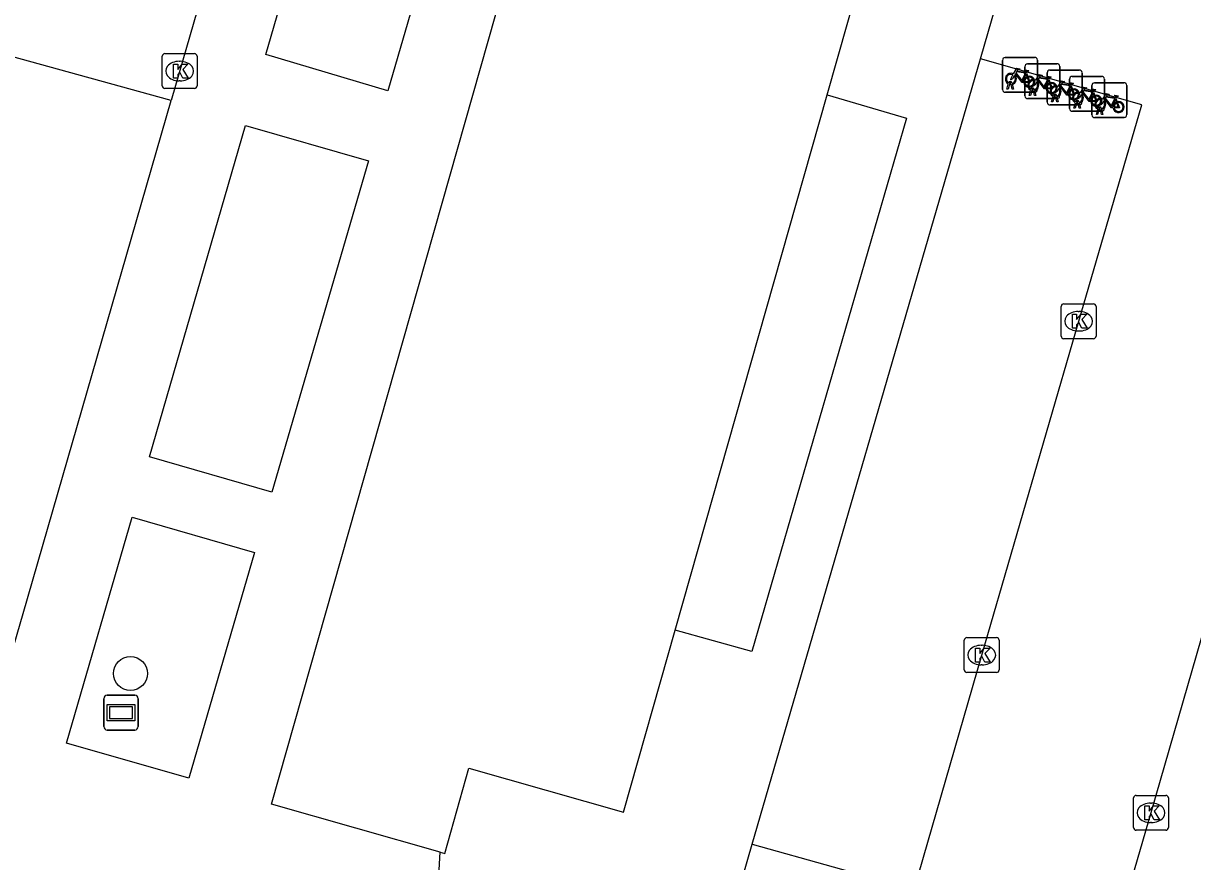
# Model space of a CAD drawing. Extents: x 159822 to 160765, y 380693 to 381634.
# Drawn here: x 160432.95 to 160466.52, y 381221.72 to 381245.78 of the extents above; entities that cross this region are included whole.
import ezdxf

# ---------------------------------------------------------------- set-up
doc = ezdxf.new("R2010")
doc.units = 0
for name, color, linetype in [('IMGEO_Boom', 7, 'Continuous'), ('IMGEO_Fietsenrek', 7, 'Continuous'), ('IMGEO_Kolk', 7, 'Continuous'), ('IMGEO_Pand', 7, 'Continuous'), ('IMGEO_Rijbaan_lokaal_open', 7, 'Continuous'), ('IMGEO_Straatnaambord', 7, 'Continuous'), ('IMGEO_Voetpad_open', 7, 'Continuous')]:
    doc.layers.add(name, color=color, linetype=linetype)

msp = doc.modelspace()

# ---------------------------------------------------------------- linework, layer by layer
at = {"layer": 'IMGEO_Boom'}
msp.add_circle((160436.022, 381227.117), 0.489, dxfattribs=at)
at = {"layer": 'IMGEO_Fietsenrek'}
for p, q in [((160461.061, 381243.88), (160461.061, 381244.721)), ((160461.061, 381244.721), (160461.061, 381243.88)), ((160461.136, 381244.805), (160461.977, 381244.805)), ((160461.977, 381244.805), (160461.136, 381244.805)), ((160461.777, 381244.623), (160462.618, 381244.623)), ((160462.618, 381244.623), (160461.777, 381244.623)), ((160462.061, 381244.73), (160462.061, 381243.889)), ((160462.061, 381243.889), (160462.061, 381244.73)), ((160461.702, 381243.698), (160461.702, 381244.539)), ((160461.702, 381244.539), (160461.702, 381243.698)), ((160461.748, 381244.354), (160461.784, 381244.259)), ((160462.344, 381243.517), (160462.344, 381244.358)), ((160462.344, 381244.358), (160462.344, 381243.517)), ((160462.419, 381244.442), (160463.26, 381244.442)), ((160463.26, 381244.442), (160462.419, 381244.442)), ((160462.702, 381244.548), (160462.702, 381243.707)), ((160462.702, 381243.707), (160462.702, 381244.548)), ((160463.344, 381244.367), (160463.344, 381243.526)), ((160463.344, 381243.526), (160463.344, 381244.367)), ((160461.188, 381243.889), (160461.227, 381244.049)), ((160461.257, 381244.037), (160461.222, 381243.889)), ((160461.299, 381244.061), (160461.298, 381244.065)), ((160461.34, 381243.889), (160461.306, 381244.031)), ((160461.33, 381244.072), (160461.331, 381244.065)), ((160461.338, 381244.035), (160461.373, 381243.889)), ((160462.389, 381244.172), (160462.425, 381244.077)), ((160462.985, 381243.335), (160462.985, 381244.176)), ((160462.985, 381244.176), (160462.985, 381243.335)), ((160463.031, 381243.991), (160463.067, 381243.896)), ((160463.06, 381244.26), (160463.901, 381244.26)), ((160463.901, 381244.26), (160463.06, 381244.26)), ((160463.627, 381243.153), (160463.627, 381243.994)), ((160463.627, 381243.994), (160463.627, 381243.153)), ((160463.702, 381244.078), (160464.543, 381244.078)), ((160464.543, 381244.078), (160463.702, 381244.078)), ((160463.985, 381244.185), (160463.985, 381243.344)), ((160463.985, 381243.344), (160463.985, 381244.185)), ((160464.627, 381244.003), (160464.627, 381243.162)), ((160464.627, 381243.162), (160464.627, 381244.003)), ((160461.986, 381243.805), (160461.145, 381243.805)), ((160461.145, 381243.805), (160461.986, 381243.805)), ((160461.222, 381243.889), (160461.188, 381243.889)), ((160461.373, 381243.889), (160461.34, 381243.889)), ((160462.627, 381243.623), (160461.786, 381243.623)), ((160461.786, 381243.623), (160462.627, 381243.623)), ((160461.829, 381243.707), (160461.868, 381243.867)), ((160461.863, 381243.707), (160461.829, 381243.707)), ((160461.898, 381243.855), (160461.863, 381243.707)), ((160461.94, 381243.879), (160461.939, 381243.883)), ((160461.981, 381243.707), (160461.947, 381243.849)), ((160461.971, 381243.89), (160461.972, 381243.883)), ((160461.979, 381243.853), (160462.014, 381243.707)), ((160462.014, 381243.707), (160461.981, 381243.707)), ((160462.471, 381243.526), (160462.51, 381243.686)), ((160462.54, 381243.674), (160462.505, 381243.526)), ((160462.582, 381243.698), (160462.581, 381243.702)), ((160462.623, 381243.526), (160462.589, 381243.668)), ((160462.613, 381243.709), (160462.614, 381243.702)), ((160462.621, 381243.672), (160462.656, 381243.526)), ((160463.672, 381243.809), (160463.708, 381243.714)), ((160464.314, 381243.627), (160464.35, 381243.532)), ((160463.269, 381243.442), (160462.428, 381243.442)), ((160462.428, 381243.442), (160463.269, 381243.442)), ((160462.505, 381243.526), (160462.471, 381243.526)), ((160462.656, 381243.526), (160462.623, 381243.526)), ((160463.112, 381243.344), (160463.151, 381243.504)), ((160463.146, 381243.344), (160463.112, 381243.344)), ((160463.181, 381243.492), (160463.146, 381243.344)), ((160463.223, 381243.516), (160463.222, 381243.52)), ((160463.264, 381243.344), (160463.23, 381243.486)), ((160463.254, 381243.527), (160463.255, 381243.52)), ((160463.262, 381243.49), (160463.297, 381243.344)), ((160463.297, 381243.344), (160463.264, 381243.344)), ((160463.754, 381243.162), (160463.793, 381243.322)), ((160463.823, 381243.31), (160463.788, 381243.162)), ((160463.865, 381243.334), (160463.864, 381243.338)), ((160463.906, 381243.162), (160463.872, 381243.304)), ((160463.896, 381243.345), (160463.897, 381243.338)), ((160463.904, 381243.308), (160463.939, 381243.162)), ((160463.91, 381243.26), (160463.069, 381243.26)), ((160463.069, 381243.26), (160463.91, 381243.26)), ((160464.552, 381243.078), (160463.711, 381243.078)), ((160463.711, 381243.078), (160464.552, 381243.078)), ((160463.788, 381243.162), (160463.754, 381243.162)), ((160463.939, 381243.162), (160463.906, 381243.162))]:
    msp.add_line(p, q, dxfattribs=at)
for points in [[(160461.395, 381244.279), (160461.343, 381244.189), (160461.303, 381244.164), (160461.304, 381244.211), (160461.359, 381244.305)], [(160461.374, 381244.331), (160461.469, 381244.495), (160461.555, 381244.481), (160461.557, 381244.472), (160461.501, 381244.461), (160461.474, 381244.416), (160461.73, 381244.375)], [(160461.67, 381244.087), (160461.62, 381244.087), (160461.429, 381244.338), (160461.41, 381244.306)], [(160461.717, 381244.35), (160461.46, 381244.391), (160461.443, 381244.362), (160461.61, 381244.142), (160461.717, 381244.35)], [(160461.765, 381244.252), (160461.735, 381244.329), (160461.626, 381244.111), (160461.669, 381244.111)], [(160461.73, 381244.375), (160461.755, 381244.424), (160461.749, 381244.428), (160461.726, 381244.432), (160461.714, 381244.439), (160461.713, 381244.442), (160461.715, 381244.447), (160461.81, 381244.432), (160461.812, 381244.422), (160461.802, 381244.409), (160461.79, 381244.403), (160461.776, 381244.409), (160461.748, 381244.354)], [(160462.015, 381244.149), (160462.11, 381244.313), (160462.196, 381244.299), (160462.198, 381244.29), (160462.142, 381244.279), (160462.115, 381244.234), (160462.371, 381244.193)], [(160461.699, 381244.111), (160461.819, 381244.11), (160461.775, 381244.224)], [(160461.795, 381244.231), (160461.85, 381244.086), (160461.7, 381244.086)], [(160462.036, 381244.097), (160461.984, 381244.007), (160461.944, 381243.982), (160461.945, 381244.029), (160462, 381244.123)], [(160462.311, 381243.905), (160462.261, 381243.905), (160462.07, 381244.156), (160462.051, 381244.124)], [(160462.358, 381244.168), (160462.101, 381244.209), (160462.084, 381244.18), (160462.251, 381243.96), (160462.358, 381244.168)], [(160462.406, 381244.07), (160462.376, 381244.147), (160462.267, 381243.929), (160462.31, 381243.929)], [(160462.34, 381243.929), (160462.46, 381243.928), (160462.416, 381244.042)], [(160462.436, 381244.049), (160462.491, 381243.904), (160462.341, 381243.904)], [(160462.371, 381244.193), (160462.396, 381244.242), (160462.39, 381244.246), (160462.367, 381244.25), (160462.355, 381244.257), (160462.354, 381244.26), (160462.356, 381244.265), (160462.451, 381244.25), (160462.453, 381244.24), (160462.443, 381244.227), (160462.431, 381244.221), (160462.417, 381244.227), (160462.389, 381244.172)], [(160462.678, 381243.916), (160462.626, 381243.826), (160462.586, 381243.801), (160462.587, 381243.848), (160462.642, 381243.942)], [(160462.657, 381243.968), (160462.752, 381244.132), (160462.838, 381244.118), (160462.84, 381244.109), (160462.784, 381244.098), (160462.757, 381244.053), (160463.013, 381244.012)], [(160462.953, 381243.724), (160462.903, 381243.724), (160462.712, 381243.975), (160462.693, 381243.943)], [(160463, 381243.987), (160462.743, 381244.028), (160462.726, 381243.999), (160462.893, 381243.779), (160463, 381243.987)], [(160463.048, 381243.889), (160463.018, 381243.966), (160462.909, 381243.748), (160462.952, 381243.748)], [(160463.013, 381244.012), (160463.038, 381244.061), (160463.032, 381244.065), (160463.009, 381244.069), (160462.997, 381244.076), (160462.996, 381244.079), (160462.998, 381244.084), (160463.093, 381244.069), (160463.095, 381244.059), (160463.085, 381244.046), (160463.073, 381244.04), (160463.059, 381244.046), (160463.031, 381243.991)], [(160463.298, 381243.786), (160463.393, 381243.95), (160463.479, 381243.936), (160463.481, 381243.927), (160463.425, 381243.916), (160463.398, 381243.871), (160463.654, 381243.83)], [(160462.982, 381243.748), (160463.102, 381243.747), (160463.058, 381243.861)], [(160463.078, 381243.868), (160463.133, 381243.723), (160462.983, 381243.723)], [(160463.319, 381243.734), (160463.267, 381243.644), (160463.227, 381243.619), (160463.228, 381243.666), (160463.283, 381243.76)], [(160463.594, 381243.542), (160463.544, 381243.542), (160463.353, 381243.793), (160463.334, 381243.761)], [(160463.641, 381243.805), (160463.384, 381243.846), (160463.367, 381243.817), (160463.534, 381243.597), (160463.641, 381243.805)], [(160463.689, 381243.707), (160463.659, 381243.784), (160463.55, 381243.566), (160463.593, 381243.566)], [(160463.623, 381243.566), (160463.743, 381243.565), (160463.699, 381243.679)], [(160463.719, 381243.686), (160463.774, 381243.541), (160463.624, 381243.541)], [(160463.654, 381243.83), (160463.679, 381243.879), (160463.673, 381243.883), (160463.65, 381243.887), (160463.638, 381243.894), (160463.637, 381243.897), (160463.639, 381243.902), (160463.734, 381243.887), (160463.736, 381243.877), (160463.726, 381243.864), (160463.714, 381243.858), (160463.7, 381243.864), (160463.672, 381243.809)], [(160463.94, 381243.604), (160464.035, 381243.768), (160464.121, 381243.754), (160464.123, 381243.745), (160464.067, 381243.734), (160464.04, 381243.689), (160464.296, 381243.648)], [(160464.236, 381243.36), (160464.186, 381243.36), (160463.995, 381243.611), (160463.976, 381243.579)], [(160464.283, 381243.623), (160464.026, 381243.664), (160464.009, 381243.635), (160464.176, 381243.415), (160464.283, 381243.623)], [(160464.331, 381243.525), (160464.301, 381243.602), (160464.192, 381243.384), (160464.235, 381243.384)], [(160464.296, 381243.648), (160464.321, 381243.697), (160464.315, 381243.701), (160464.292, 381243.705), (160464.28, 381243.712), (160464.279, 381243.715), (160464.281, 381243.72), (160464.376, 381243.705), (160464.378, 381243.695), (160464.368, 381243.682), (160464.356, 381243.676), (160464.342, 381243.682), (160464.314, 381243.627)], [(160463.961, 381243.552), (160463.909, 381243.462), (160463.869, 381243.437), (160463.87, 381243.484), (160463.925, 381243.578)], [(160464.265, 381243.384), (160464.385, 381243.383), (160464.341, 381243.497)], [(160464.361, 381243.504), (160464.416, 381243.359), (160464.266, 381243.359)]]:
    msp.add_lwpolyline(points, dxfattribs=at)
for centre, radius, start, end in [((160461.139, 381244.727), 0.0779, 92.4484, 184.2845), ((160461.139, 381244.727), 0.0779, 92.4484, 184.2845), ((160461.78, 381244.545), 0.0779, 92.4484, 184.2845), ((160461.78, 381244.545), 0.0779, 92.4484, 184.2845), ((160461.983, 381244.727), 0.0779, 2.4484, 94.2845), ((160461.983, 381244.727), 0.0779, 2.4484, 94.2845), ((160462.624, 381244.545), 0.0779, 2.4484, 94.2845), ((160462.624, 381244.545), 0.0779, 2.4484, 94.2845), ((160461.301, 381244.19), 0.159, 62.6766, 242.1369), ((160461.301, 381244.19), 0.129, 63.3192, 238.903), ((160461.301, 381244.19), 0.129, 283.6043, 43.4302), ((160461.301, 381244.19), 0.159, 283.5766, 46.6042), ((160462.422, 381244.364), 0.0779, 92.4484, 184.2845), ((160462.422, 381244.364), 0.0779, 92.4484, 184.2845), ((160463.266, 381244.364), 0.0779, 2.4484, 94.2845), ((160463.266, 381244.364), 0.0779, 2.4484, 94.2845), ((160461.281, 381244.061), 0.0499, 12.8025, 158.6934), ((160461.301, 381244.19), 0.159, 253.9967, 271.7867), ((160461.281, 381244.061), 0.0174, 12.8025, 163.4502), ((160461.301, 381244.19), 0.129, 253.415, 269.0204), ((160461.828, 381244.106), 0.159, 113.3408, 178.3217), ((160461.828, 381244.106), 0.159, 187.0065, 105.7708), ((160461.828, 381244.106), 0.129, 113.923, 177.9556), ((160461.828, 381244.106), 0.129, 188.6715, 104.5883), ((160461.942, 381244.008), 0.159, 62.6766, 242.1369), ((160461.942, 381244.008), 0.129, 63.3192, 238.903), ((160461.942, 381244.008), 0.129, 283.6043, 43.4302), ((160461.942, 381244.008), 0.159, 283.5766, 46.6042), ((160462.469, 381243.924), 0.159, 113.3408, 178.3217), ((160462.469, 381243.924), 0.159, 187.0065, 105.7708), ((160462.469, 381243.924), 0.129, 113.923, 177.9556), ((160462.469, 381243.924), 0.129, 188.6715, 104.5883), ((160462.584, 381243.827), 0.159, 62.6766, 242.1369), ((160462.584, 381243.827), 0.129, 63.3192, 238.903), ((160462.584, 381243.827), 0.159, 283.5766, 46.6042), ((160463.063, 381244.182), 0.0779, 92.4484, 184.2845), ((160463.063, 381244.182), 0.0779, 92.4484, 184.2845), ((160463.705, 381244), 0.0779, 92.4484, 184.2845), ((160463.705, 381244), 0.0779, 92.4484, 184.2845), ((160463.907, 381244.182), 0.0779, 2.4484, 94.2845), ((160463.907, 381244.182), 0.0779, 2.4484, 94.2845), ((160464.549, 381244), 0.0779, 2.4484, 94.2845), ((160464.549, 381244), 0.0779, 2.4484, 94.2845), ((160461.139, 381243.883), 0.0779, 182.4484, 274.2845), ((160461.139, 381243.883), 0.0779, 182.4484, 274.2845), ((160461.78, 381243.701), 0.0779, 182.4484, 274.2845), ((160461.78, 381243.701), 0.0779, 182.4484, 274.2845), ((160461.922, 381243.879), 0.0499, 12.8025, 158.6934), ((160461.942, 381244.008), 0.159, 253.9967, 271.7867), ((160461.922, 381243.879), 0.0174, 12.8025, 163.4502), ((160461.942, 381244.008), 0.129, 253.415, 269.0204), ((160461.983, 381243.883), 0.0779, 272.4484, 4.2845), ((160461.983, 381243.883), 0.0779, 272.4484, 4.2845), ((160462.564, 381243.698), 0.0499, 12.8025, 158.6934), ((160462.584, 381243.827), 0.159, 253.9967, 271.7867), ((160462.564, 381243.698), 0.0174, 12.8025, 163.4502), ((160462.584, 381243.827), 0.129, 253.415, 269.0204), ((160462.584, 381243.827), 0.129, 283.6043, 43.4302), ((160462.624, 381243.701), 0.0779, 272.4484, 4.2845), ((160462.624, 381243.701), 0.0779, 272.4484, 4.2845), ((160463.111, 381243.743), 0.159, 113.3408, 178.3217), ((160463.111, 381243.743), 0.159, 187.0065, 105.7708), ((160463.111, 381243.743), 0.129, 113.923, 177.9556), ((160463.111, 381243.743), 0.129, 188.6715, 104.5883), ((160463.225, 381243.645), 0.159, 62.6766, 242.1369), ((160463.225, 381243.645), 0.129, 63.3192, 238.903), ((160463.225, 381243.645), 0.129, 283.6043, 43.4302), ((160463.225, 381243.645), 0.159, 283.5766, 46.6042), ((160463.752, 381243.561), 0.159, 113.3408, 178.3217), ((160463.752, 381243.561), 0.159, 187.0065, 105.7708), ((160463.752, 381243.561), 0.129, 113.923, 177.9556), ((160463.752, 381243.561), 0.129, 188.6715, 104.5883), ((160463.867, 381243.463), 0.159, 62.6766, 242.1369), ((160462.422, 381243.52), 0.0779, 182.4484, 274.2845), ((160462.422, 381243.52), 0.0779, 182.4484, 274.2845), ((160463.063, 381243.338), 0.0779, 182.4484, 274.2845), ((160463.063, 381243.338), 0.0779, 182.4484, 274.2845), ((160463.205, 381243.516), 0.0499, 12.8025, 158.6934), ((160463.225, 381243.645), 0.159, 253.9967, 271.7867), ((160463.205, 381243.516), 0.0174, 12.8025, 163.4502), ((160463.225, 381243.645), 0.129, 253.415, 269.0204), ((160463.266, 381243.52), 0.0779, 272.4484, 4.2845), ((160463.266, 381243.52), 0.0779, 272.4484, 4.2845), ((160463.867, 381243.463), 0.129, 63.3192, 238.903), ((160463.847, 381243.334), 0.0499, 12.8025, 158.6934), ((160463.867, 381243.463), 0.159, 253.9967, 271.7867), ((160463.847, 381243.334), 0.0174, 12.8025, 163.4502), ((160463.867, 381243.463), 0.129, 253.415, 269.0204), ((160463.867, 381243.463), 0.129, 283.6043, 43.4302), ((160463.867, 381243.463), 0.159, 283.5766, 46.6042), ((160463.907, 381243.338), 0.0779, 272.4484, 4.2845), ((160463.907, 381243.338), 0.0779, 272.4484, 4.2845), ((160464.394, 381243.379), 0.159, 113.3408, 178.3217), ((160464.394, 381243.379), 0.159, 187.0065, 105.7708), ((160464.394, 381243.379), 0.129, 113.923, 177.9556), ((160464.394, 381243.379), 0.129, 188.6715, 104.5883), ((160463.705, 381243.156), 0.0779, 182.4484, 274.2845), ((160463.705, 381243.156), 0.0779, 182.4484, 274.2845), ((160464.549, 381243.156), 0.0779, 272.4484, 4.2845), ((160464.549, 381243.156), 0.0779, 272.4484, 4.2845)]:
    msp.add_arc(centre, radius, start, end, dxfattribs=at)
at = {"layer": 'IMGEO_Kolk'}
for p, q in [((160436.934, 381243.987), (160436.934, 381244.839)), ((160437.009, 381244.913), (160437.861, 381244.913)), ((160437.422, 381244.693), (160437.447, 381244.693)), ((160437.935, 381244.839), (160437.935, 381243.987)), ((160437.445, 381244.133), (160437.42, 381244.133)), ((160437.861, 381243.913), (160437.009, 381243.913)), ((160462.745, 381236.804), (160462.745, 381237.656)), ((160462.82, 381237.73), (160463.672, 381237.73)), ((160463.746, 381237.656), (160463.746, 381236.804)), ((160463.233, 381237.51), (160463.258, 381237.51)), ((160463.256, 381236.95), (160463.231, 381236.95)), ((160463.672, 381236.73), (160462.82, 381236.73)), ((160459.963, 381227.22), (160459.963, 381228.072)), ((160460.038, 381228.146), (160460.89, 381228.146)), ((160460.451, 381227.926), (160460.476, 381227.926)), ((160460.964, 381228.072), (160460.964, 381227.22)), ((160460.474, 381227.366), (160460.449, 381227.366)), ((160460.89, 381227.146), (160460.038, 381227.146)), ((160464.822, 381222.691), (160464.822, 381223.543)), ((160464.897, 381223.617), (160465.749, 381223.617)), ((160465.823, 381223.543), (160465.823, 381222.691)), ((160465.31, 381223.397), (160465.335, 381223.397)), ((160465.333, 381222.837), (160465.308, 381222.837)), ((160465.749, 381222.617), (160464.897, 381222.617))]:
    msp.add_line(p, q, dxfattribs=at)
for points in [[(160436.934, 381243.987), (160436.934, 381244.839)], [(160437.009, 381244.913), (160437.861, 381244.913)], [(160437.255, 381244.613), (160437.378, 381244.613), (160437.378, 381244.462), (160437.508, 381244.613), (160437.672, 381244.613), (160437.526, 381244.462), (160437.679, 381244.213), (160437.527, 381244.213), (160437.442, 381244.377), (160437.378, 381244.31), (160437.378, 381244.213), (160437.255, 381244.213), (160437.255, 381244.613)], [(160437.935, 381244.839), (160437.935, 381243.987)], [(160437.861, 381243.913), (160437.009, 381243.913)], [(160462.745, 381236.804), (160462.745, 381237.656)], [(160462.82, 381237.73), (160463.672, 381237.73)], [(160463.746, 381237.656), (160463.746, 381236.804)], [(160463.066, 381237.43), (160463.189, 381237.43), (160463.189, 381237.279), (160463.319, 381237.43), (160463.483, 381237.43), (160463.337, 381237.279), (160463.49, 381237.03), (160463.338, 381237.03), (160463.253, 381237.194), (160463.189, 381237.127), (160463.189, 381237.03), (160463.066, 381237.03), (160463.066, 381237.43)], [(160463.672, 381236.73), (160462.82, 381236.73)], [(160459.963, 381227.22), (160459.963, 381228.072)], [(160460.038, 381228.146), (160460.89, 381228.146)], [(160460.284, 381227.846), (160460.407, 381227.846), (160460.407, 381227.695), (160460.537, 381227.846), (160460.701, 381227.846), (160460.555, 381227.695), (160460.708, 381227.446), (160460.556, 381227.446), (160460.471, 381227.61), (160460.407, 381227.543), (160460.407, 381227.446), (160460.284, 381227.446), (160460.284, 381227.846)], [(160460.964, 381228.072), (160460.964, 381227.22)], [(160460.89, 381227.146), (160460.038, 381227.146)], [(160464.822, 381222.691), (160464.822, 381223.543)], [(160464.897, 381223.617), (160465.749, 381223.617)], [(160465.823, 381223.543), (160465.823, 381222.691)], [(160465.143, 381223.317), (160465.266, 381223.317), (160465.266, 381223.166), (160465.396, 381223.317), (160465.56, 381223.317), (160465.414, 381223.166), (160465.567, 381222.917), (160465.415, 381222.917), (160465.33, 381223.081), (160465.266, 381223.014), (160465.266, 381222.917), (160465.143, 381222.917), (160465.143, 381223.317)], [(160465.749, 381222.617), (160464.897, 381222.617)]]:
    msp.add_lwpolyline(points, dxfattribs=at)
for centre, start, end in [((160437.011, 381244.837), 91.552, 178.448), ((160437.011, 381244.837), 91.552, 178.448), ((160437.859, 381244.837), 1.552, 88.448), ((160437.859, 381244.837), 1.552, 88.448), ((160437.011, 381243.989), 181.552, 268.448), ((160437.011, 381243.989), 181.552, 268.448), ((160437.859, 381243.989), 271.552, 358.448), ((160437.859, 381243.989), 271.552, 358.448), ((160462.822, 381237.654), 91.552, 178.448), ((160462.822, 381237.654), 91.552, 178.448), ((160463.67, 381237.654), 1.552, 88.448), ((160463.67, 381237.654), 1.552, 88.448), ((160462.822, 381236.806), 181.552, 268.448), ((160462.822, 381236.806), 181.552, 268.448), ((160463.67, 381236.806), 271.552, 358.448), ((160463.67, 381236.806), 271.552, 358.448), ((160460.04, 381228.07), 91.552, 178.448), ((160460.04, 381228.07), 91.552, 178.448), ((160460.888, 381228.07), 1.552, 88.448), ((160460.888, 381228.07), 1.552, 88.448), ((160460.04, 381227.222), 181.552, 268.448), ((160460.04, 381227.222), 181.552, 268.448), ((160460.888, 381227.222), 271.552, 358.448), ((160460.888, 381227.222), 271.552, 358.448), ((160464.899, 381223.541), 91.552, 178.448), ((160464.899, 381223.541), 91.552, 178.448), ((160465.747, 381223.541), 1.552, 88.448), ((160465.747, 381223.541), 1.552, 88.448), ((160464.899, 381222.693), 181.552, 268.448), ((160464.899, 381222.693), 181.552, 268.448), ((160465.747, 381222.693), 271.552, 358.448), ((160465.747, 381222.693), 271.552, 358.448)]:
    msp.add_arc(centre, 0.0765, start, end, dxfattribs=at)
for centre, major_axis, ratio, start_param, end_param in [((160437.421, 381244.413), (-0.387, 0.002), 0.722429, 4.712389, 7.853982), ((160437.446, 381244.413), (-0.39, 0.002), 0.717154, 1.570796, 4.712389), ((160463.232, 381237.23), (-0.387, 0.002), 0.722429, 4.712389, 7.853982), ((160463.257, 381237.23), (-0.39, 0.002), 0.717154, 1.570796, 4.712389), ((160460.45, 381227.646), (-0.387, 0.002), 0.722429, 4.712389, 7.853982), ((160460.475, 381227.646), (-0.39, 0.002), 0.717154, 1.570796, 4.712389), ((160465.309, 381223.117), (-0.387, 0.002), 0.722429, 4.712389, 7.853982), ((160465.334, 381223.117), (-0.39, 0.002), 0.717154, 1.570796, 4.712389)]:
    msp.add_ellipse(centre, major_axis=major_axis, ratio=ratio, start_param=start_param, end_param=end_param, dxfattribs=at)
at = {"layer": 'IMGEO_Pand'}
for points in [[(160444.916, 381221.989), (160440.069, 381223.366), (160447.635, 381250), (160449.458, 381256.417), (160453.038, 381255.4), (160453.419, 381256.74), (160453.175, 381256.809), (160453.299, 381257.246), (160453.794, 381257.106), (160458.447, 381260.445), (160458.451, 381260.875), (160458.834, 381260.872), (160458.83, 381260.643), (160460.198, 381260.62), (160460.254, 381263.945)], [(160456.025, 381243.734), (160457.805, 381250), (160458.87, 381253.747), (160458.403, 381253.88), (160460.112, 381255.107), (160460.102, 381254.549), (160474.702, 381254.304)], [(160451.658, 381228.364), (160456.025, 381243.734)], [(160444.916, 381221.989), (160445.046, 381221.952), (160445.74, 381224.398), (160450.174, 381223.139), (160451.658, 381228.364)]]:
    msp.add_lwpolyline(points, dxfattribs=at)
at = {"layer": 'IMGEO_Rijbaan_lokaal_open'}
for points in [[(160460.424, 381244.76), (160461.942, 381250), (160462.114, 381250.595), (160473.201, 381250.366)], [(160473.201, 381250.366), (160473.094, 381250), (160471.066, 381243.038), (160468.212, 381233.126), (160465.321, 381223.117), (160462.228, 381212.481)], [(160437.943, 381246.184), (160437.189, 381243.571)], [(160437.189, 381243.571), (160430.481, 381245.413)], [(160453.869, 381222.217), (160458.522, 381220.911), (160460.466, 381227.645), (160463.247, 381237.23), (160465.059, 381243.446), (160460.424, 381244.76)], [(160431.938, 381225.406), (160432.026, 381225.71), (160432.938, 381228.843), (160437.189, 381243.571)], [(160462.228, 381212.481), (160451.119, 381212.67), (160453.869, 381222.217)]]:
    msp.add_lwpolyline(points, dxfattribs=at)
msp.add_arc((160436.986, 381224.104), 5.213, 165.5334, 266.3494, dxfattribs=at)
at = {"layer": 'IMGEO_Straatnaambord'}
for p, q in [((160435.356, 381226.494), (160436.146, 381226.494)), ((160436.146, 381226.494), (160435.356, 381226.494)), ((160435.256, 381225.594), (160435.256, 381226.394)), ((160435.256, 381226.394), (160435.256, 381225.594)), ((160436.246, 381226.394), (160436.246, 381225.594)), ((160436.246, 381225.594), (160436.246, 381226.394)), ((160436.146, 381225.494), (160435.356, 381225.494)), ((160435.356, 381225.494), (160436.146, 381225.494))]:
    msp.add_line(p, q, dxfattribs=at)
for points in [[(160435.357, 381226.226), (160436.145, 381226.226), (160436.145, 381225.762), (160435.357, 381225.762), (160435.357, 381226.226)], [(160435.422, 381226.161), (160435.422, 381225.827), (160436.08, 381225.827), (160436.08, 381226.161), (160435.422, 381226.161)]]:
    msp.add_lwpolyline(points, dxfattribs=at)
for centre, start, end in [((160435.356, 381226.394), 90, 180), ((160435.356, 381226.394), 90, 180), ((160436.146, 381226.394), 0, 90), ((160436.146, 381226.394), 360, 90), ((160435.356, 381225.594), 180, 270), ((160435.356, 381225.594), 180, 270), ((160436.146, 381225.594), 270, 0), ((160436.146, 381225.594), 270, 0)]:
    msp.add_arc(centre, 0.1, start, end, dxfattribs=at)
at = {"layer": 'IMGEO_Voetpad_open'}
for points in [[(160443.415, 381243.848), (160439.91, 381244.889), (160441.39, 381250), (160441.995, 381252.09), (160445.508, 381251.062), (160445.2, 381250), (160443.415, 381243.848)], [(160453.869, 381222.217), (160460.424, 381244.76)], [(160456.025, 381243.734), (160458.3, 381243.057), (160453.861, 381227.745), (160451.658, 381228.364)], [(160440.085, 381232.322), (160436.573, 381233.337), (160439.327, 381242.854), (160442.855, 381241.833), (160440.085, 381232.322)], [(160437.696, 381224.108), (160434.187, 381225.117), (160436.069, 381231.608), (160439.585, 381230.592), (160437.696, 381224.108)], [(160444.731, 381218.748), (160444.916, 381221.989)]]:
    msp.add_lwpolyline(points, dxfattribs=at)

doc.saveas('drawing.dxf')
